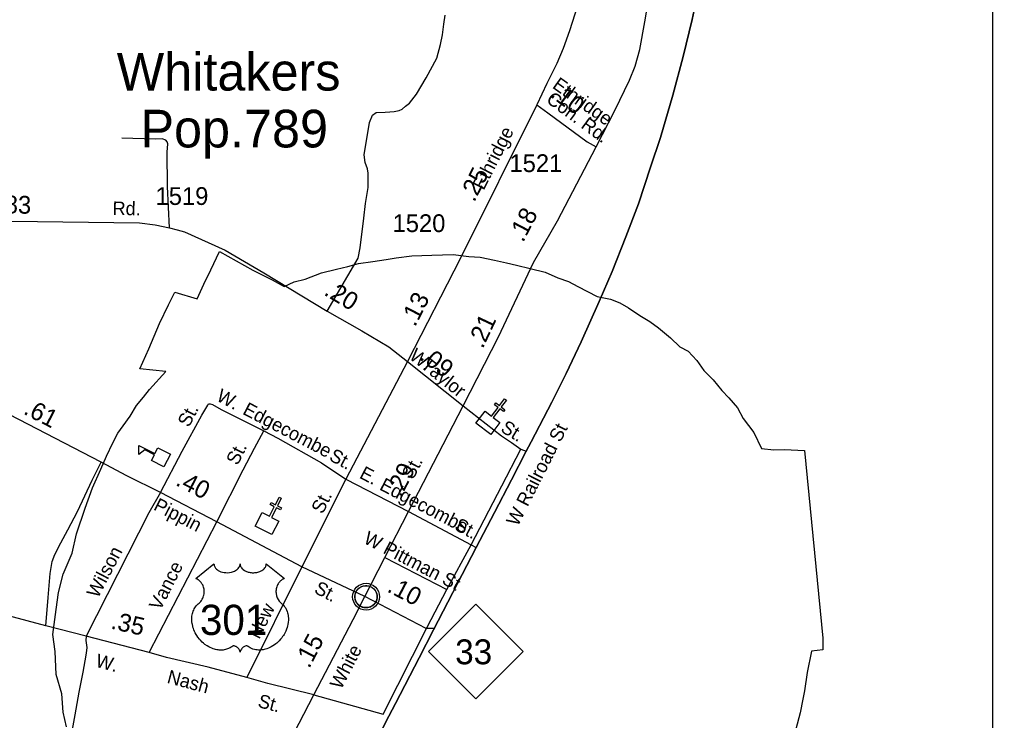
# Model space of a CAD drawing. Extents: x 2220236 to 2384410, y 720751 to 894131.
# Drawn here: x 2377349 to 2384199, y 859133 to 864066 of the extents above; entities that cross this region are included whole.
import ezdxf

# ---------------------------------------------------------------- set-up
doc = ezdxf.new("R2010")
doc.units = 0
doc.layers.add('Default', color=7, linetype='Continuous')

msp = doc.modelspace()

# ---------------------------------------------------------------- linework, layer by layer
at = {"layer": 'Default'}
for p, q in [((2380081.1, 861658.8), (2379645.8, 860831.2)), ((2380081.1, 861658.8), (2380471.4, 861346.8)), ((2379645.8, 860831.2), (2379336, 860215.2)), ((2379645.8, 860831.2), (2380086.9, 860603.5)), ((2380086.9, 860603.5), (2380528.4, 860368.5)), ((2378261, 859611.8), (2378739.5, 860531)), ((2380357.3, 860056.3), (2380528.4, 860368.5)), ((2380528.4, 860368.5), (2380563.5, 860350.1)), ((2379921.1, 860279.2), (2380357.3, 860056.3)), ((2379336, 860215.2), (2378948.8, 859436.5)), ((2380218.4, 859789.7), (2380357.3, 860056.3)), ((2379908.4, 859178.7), (2380218.4, 859789.7)), ((2379421.2, 859313), (2379908.4, 859178.7))]:
    msp.add_line(p, q, dxfattribs=at)
for points in [[(2376078.8, 865791), (2384198.8, 865791), (2384198.8, 855302.5), (2376078.8, 855302.5), (2376078.8, 865791)], [(2381408, 863169.5), (2381540.8, 863424.6), (2381644.2, 863638.2), (2381683.1, 863736.2), (2381716.6, 863854.4), (2381751.5, 864049.1), (2381790.4, 864282.7), (2381821.3, 864421.1), (2381864.3, 864543.3), (2381903.2, 864637.3), (2381966.3, 864754.1), (2382038.7, 864861.5), (2382125.3, 864966.9), (2382243.4, 865098.5), (2382279.7, 865133.4)], [(2379995.8, 859253.8), (2380162, 859574), (2380264.5, 859771.6), (2380432.6, 860097.5), (2380563.6, 860350.2), (2380693.7, 860596.3), (2380813.3, 860826.2), (2380914, 861023.9), (2380951, 861093.2), (2381097.2, 861372.6), (2381196.9, 861574.9), (2381303.2, 861797.3), (2381429.5, 862081.3), (2381520.6, 862292.3), (2381616.5, 862536.5), (2381705.8, 862768.3), (2381792.2, 863025.8), (2381860.5, 863234.8), (2381948.8, 863532.2), (2382020.1, 863804.9), (2382084.6, 864065.2), (2382119.7, 864231.5)], [(2382119.7, 864231.5), (2382084.6, 864065.2), (2382020.1, 863804.9), (2381948.8, 863532.2), (2381860.5, 863234.8), (2381792.2, 863025.8), (2381705.8, 862768.3), (2381616.5, 862536.5), (2381520.6, 862292.3), (2381429.5, 862081.3), (2381303.2, 861797.3), (2381196.9, 861574.9), (2381097.2, 861372.6), (2380951, 861093.2), (2380914, 861023.9), (2380813.3, 860826.2), (2380693.7, 860596.3), (2380563.6, 860350.2), (2380432.6, 860097.5), (2380264.5, 859771.6), (2380162, 859574), (2379995.8, 859253.8)], [(2381296.4, 864222.3), (2381222.1, 863986.6), (2381176.5, 863860.4), (2381132.2, 863755.7), (2381061.1, 863616), (2380990.6, 863464.9)], [(2379515.7, 862013.3), (2379734.1, 862386.9), (2379748.2, 862459.4), (2379772.4, 862666.9), (2379784.5, 862771.7), (2379802.6, 862882.4), (2379804.6, 862948.9), (2379804.6, 862985.2), (2379799.6, 863014.4), (2379782.4, 863059.7), (2379776.4, 863114.1), (2379812.6, 863341.7), (2379834.8, 863392.1), (2379861, 863410.2), (2379923.4, 863414.2), (2379955.4, 863414.7), (2379987.3, 863417.2), (2380023, 863425.3), (2380042.8, 863435.4), (2380066.6, 863455.8), (2380095.5, 863477.7), (2380143.8, 863540.1), (2380212.2, 863654.9), (2380286.7, 863793.9), (2380312.9, 863890.6), (2380327, 863957.1), (2380337, 864031.6), (2380345.1, 864096.1)], [(2380990.6, 863464.9), (2380452.8, 862387.4), (2380081.1, 861658.8)], [(2380990.6, 863464.9), (2381069.1, 863409.2), (2381346.2, 863204.4), (2381408, 863169.5)], [(2378404.3, 862600.8), (2378390.4, 862889.5), (2378388.4, 863133.2), (2378392.4, 863189.6), (2378388.4, 863205.7), (2378378.3, 863215.8), (2378354.2, 863225.9), (2378303.9, 863223.9), (2378070.4, 863229.9)], [(2380471.4, 861346.8), (2380720.9, 861833.3), (2380967, 862355.9), (2381136.9, 862649.8), (2381408, 863169.5)], [(2375165.5, 862675.7), (2376103.3, 862667.2), (2377124.5, 862645.3), (2377295.4, 862646.3), (2378194.2, 862634.7), (2378304.4, 862621.1), (2378404.3, 862600.8), (2378459.7, 862585.4), (2378510.2, 862572.2), (2378798.1, 862443.3), (2379068.8, 862283.2), (2379515.7, 862013.3), (2379759.7, 861874.7), (2379950.3, 861762), (2380081.1, 861658.8)], [(2379779.5, 860005.9), (2379336, 860215.2), (2378739.5, 860531), (2378342.8, 860738.4), (2378104.1, 860854.4), (2377923.5, 860951.3), (2377083.6, 861385.9), (2376728.1, 861572.7), (2376098.1, 861901.1), (2375812.5, 862043.6), (2375735.8, 862089.6), (2375671, 862139.1), (2375604.5, 862202.2), (2375521, 862282.4), (2375289.1, 862531.5), (2375165.5, 862675.7)], [(2377680.5, 859088.4), (2377656.5, 859192.7), (2377648.5, 859321.1), (2377608.5, 859457.5), (2377600.5, 859617.9), (2377584.2, 859738.3), (2377608.5, 859914), (2377624.5, 860034.4), (2377656.5, 860162.8), (2377719.8, 860310.8), (2377751, 860447.9), (2377811.5, 860627.3), (2377863.5, 860770.1), (2377921.8, 860902.8), (2377962.8, 860993.3), (2378005.5, 861087.9), (2378042.5, 861154.4), (2378078.8, 861207), (2378128, 861275.6), (2378174, 861350.1), (2378221.8, 861408.2), (2378263.5, 861463.4), (2378380, 861588.6), (2378197.2, 861607.5), (2378260.2, 861749.4), (2378336, 861925.8), (2378399, 862058.2), (2378443, 862146.4), (2378600.8, 862099.2), (2378648, 862203.2), (2378695.2, 862304.1), (2378758.2, 862433.2), (2378991.5, 862300.9), (2379127, 862234.7), (2379212.2, 862187.4), (2379282.8, 862219.3), (2379359.8, 862237.6), (2379475, 862282.8), (2379580.2, 862307.8), (2379660.5, 862327.9), (2379735.8, 862347.9), (2379836, 862362.9), (2379931.2, 862378), (2380001.5, 862388), (2380111.8, 862403.1), (2380252, 862408.1), (2380402.5, 862413.1), (2380512.8, 862398.1), (2380593, 862393), (2380693.2, 862373), (2380778.5, 862352.9), (2380848.8, 862337.9), (2380944, 862312.8), (2381049.2, 862287.8), (2381139.5, 862247.6), (2381214.8, 862222.6), (2381280, 862187.4), (2381415.2, 862117.2), (2381510.5, 862097.2), (2381575.8, 862072.1), (2381635.8, 862037.1), (2381716, 861981.9), (2381786.2, 861941.8), (2381846.5, 861896.7), (2381931.8, 861826.5), (2381996.8, 861761.3), (2382057, 861731.2), (2382117.2, 861666.1), (2382167.2, 861594.8), (2382232.5, 861529.7), (2382292.8, 861454.4), (2382342.8, 861404.3), (2382403, 861334.1), (2382443, 861258.9), (2382518.2, 861158.6), (2382573.5, 861048.3), (2382658.8, 861038.3), (2382735, 861039.8), (2382874.2, 861033.3), (2383004.5, 859713.7), (2383004.5, 859630.4), (2382924.5, 859621.9), (2382894.8, 859471.4), (2382875.2, 859341.8), (2382864, 859282.6), (2382844.2, 859187), (2382813.2, 859073)], [(2377680.5, 859088.4), (2377656.5, 859192.7), (2377648.5, 859321.1), (2377608.5, 859457.5), (2377600.5, 859617.9), (2377584.2, 859738.3), (2377608.5, 859914), (2377624.5, 860034.4), (2377656.5, 860162.8), (2377719.8, 860310.8), (2377751, 860447.9), (2377811.5, 860627.3), (2377863.5, 860770.1), (2377921.8, 860902.8), (2377962.8, 860993.3), (2378005.5, 861087.9), (2378042.5, 861154.4), (2378078.8, 861207), (2378128, 861275.6), (2378174, 861350.1), (2378221.8, 861408.2), (2378263.5, 861463.4), (2378380, 861588.6), (2378197.2, 861607.5), (2378260.2, 861749.4), (2378336, 861925.8), (2378399, 862058.2), (2378443, 862146.4), (2378600.8, 862099.2), (2378648, 862203.2), (2378695.2, 862304.1), (2378758.2, 862433.2), (2378991.5, 862300.9), (2379127, 862234.7), (2379212.2, 862187.4), (2379282.8, 862219.3), (2379359.8, 862237.6), (2379475, 862282.8), (2379580.2, 862307.8), (2379660.5, 862327.9), (2379735.8, 862347.9), (2379836, 862362.9), (2379931.2, 862378), (2380001.5, 862388), (2380111.8, 862403.1), (2380252, 862408.1), (2380402.5, 862413.1), (2380512.8, 862398.1), (2380593, 862393), (2380693.2, 862373), (2380778.5, 862352.9), (2380848.8, 862337.9), (2380944, 862312.8), (2381049.2, 862287.8), (2381139.5, 862247.6), (2381214.8, 862222.6), (2381280, 862187.4), (2381415.2, 862117.2), (2381510.5, 862097.2), (2381575.8, 862072.1), (2381635.8, 862037.1), (2381716, 861981.9), (2381786.2, 861941.8), (2381846.5, 861896.7), (2381931.8, 861826.5), (2381996.8, 861761.3), (2382057, 861731.2), (2382117.2, 861666.1), (2382167.2, 861594.8), (2382232.5, 861529.7), (2382292.8, 861454.4), (2382342.8, 861404.3), (2382403, 861334.1), (2382443, 861258.9), (2382518.2, 861158.6), (2382573.5, 861048.3), (2382658.8, 861038.3), (2382735, 861039.8), (2382874.2, 861033.3), (2383004.5, 859713.7), (2383004.5, 859630.4), (2382924.5, 859621.9), (2382894.8, 859471.4), (2382875.2, 859341.8), (2382864, 859282.6), (2382844.2, 859187), (2382813.2, 859073)], [(2378342.8, 860738.4), (2378495.2, 861029.2), (2378631.8, 861281.8), (2378674.4, 861351.7), (2378679.6, 861360.3), (2378684.7, 861362), (2378691.5, 861362), (2378708.5, 861356.9), (2378768.2, 861322.7), (2379069.2, 861171.7)], [(2379779.5, 860005.9), (2379921.1, 860279.2), (2380086.9, 860603.5), (2380471.4, 861346.8)], [(2380471.4, 861346.8), (2380741.1, 861137.3), (2380813.6, 861089), (2380878, 861042)], [(2378739.5, 860531), (2378924.2, 860897.1), (2379002.7, 861048.9), (2379069.2, 861171.7)], [(2379069.2, 861171.7), (2379168.1, 861118.9), (2379475, 860946.5), (2379645.8, 860831.2)], [(2380528.4, 860368.5), (2380743.8, 860784.1), (2380878, 861042)], [(2380878, 861042), (2380916.3, 861028.4)], [(2377535, 859798.4), (2377551.8, 859997.9), (2377565.2, 860167.1), (2377578.6, 860253), (2377597.4, 860301.4), (2377640.3, 860383.3), (2377688.7, 860475.9), (2377757.1, 860604.8), (2377861.8, 860825.1), (2377923.5, 860951.3)], [(2378342.8, 860738.4), (2378259.4, 860594.8), (2377817.5, 859726.6)], [(2379421.2, 859313), (2379097.8, 859393.6), (2378948.8, 859436.5), (2378678.4, 859509.7), (2378384.5, 859576.9), (2378261, 859611.8), (2377817.5, 859726.6), (2377535, 859798.4), (2377272.9, 859869.2), (2376927, 859956), (2376825.3, 859983.7), (2376730.4, 860009.2), (2376614.7, 860037), (2376552.3, 860050.9), (2376441.2, 860062.4), (2376242.7, 860078.2), (2375622.3, 860111.1), (2374797.6, 860163.1), (2372510.9, 860305.5), (2372344.4, 860312.4), (2371333, 860373.3), (2369627.1, 860478.2)], [(2379421.2, 859313), (2379697, 859844.1), (2379779.5, 860005.9)], [(2380268.9, 859780), (2380211.2, 859780.4), (2379779.5, 860005.9)], [(2377817.5, 859726.6), (2377816.1, 859697.1), (2377818.2, 859678.9), (2377822.2, 859646.7), (2377819.5, 859606.4), (2377810.1, 859554), (2377794, 859473.5), (2377767.2, 859333.8), (2377739, 859172.7), (2377710.8, 859018.2)], [(2378507.3, 857548.4), (2378604.6, 857735.7), (2378681.1, 857879.5), (2378900.5, 858308.5), (2379421.2, 859313)], [(2379889.5, 859048.6), (2379950.3, 859164.5), (2379995.8, 859253.8)], [(2379995.8, 859253.8), (2379950.3, 859164.5), (2379889.5, 859048.6)]]:
    msp.add_lwpolyline(points, dxfattribs=at)
for points in [[(2380626.3, 861309.4), (2380671.9, 861275.3), (2380717.7, 861336.1), (2380692.1, 861355.3), (2380701.7, 861368.1), (2380727.3, 861348.9), (2380763.5, 861396.9), (2380776.3, 861387.3), (2380740.1, 861339.2), (2380765.7, 861320), (2380756.1, 861307.2), (2380730.5, 861326.5), (2380684.7, 861265.6), (2380730.7, 861230.9), (2380666.7, 861145.8), (2380562.3, 861224.4)], [(2378365.3, 860917.4), (2378278, 860961.7), (2378298.8, 861002.7), (2378231.8, 861036.7), (2378188.9, 861005.7), (2378188.5, 861069.4), (2378303.1, 861011.3), (2378324, 861052.4), (2378411.3, 861008.1)], [(2379057.5, 860596), (2379108.2, 860570.1), (2379143, 860637.8), (2379114.6, 860652.4), (2379121.9, 860666.6), (2379150.3, 860652), (2379177.9, 860705.5), (2379192.1, 860698.1), (2379164.6, 860644.7), (2379193.1, 860630), (2379185.7, 860615.8), (2379157.3, 860630.4), (2379122.5, 860562.7), (2379173.7, 860536.3), (2379125, 860441.6), (2379008.8, 860501.4)], [(2378718.3, 860234.7), (2378718.6, 860229.4), (2378719.9, 860223.1), (2378720.9, 860219.8), (2378723.8, 860213.6), (2378728.7, 860206.2), (2378735.5, 860199), (2378743.2, 860192.7), (2378748.3, 860189.3), (2378757.1, 860184.6), (2378767.1, 860180.4), (2378778.1, 860177.2), (2378789.5, 860175), (2378801.8, 860173.6), (2378814.1, 860173.4), (2378827.3, 860174.3), (2378841.9, 860177.2), (2378848.6, 860178.9), (2378856.1, 860181.5), (2378863.1, 860184.4), (2378870.8, 860188.5), (2378877, 860192.4), (2378881.8, 860195.9), (2378888.6, 860202.5), (2378894, 860209.2), (2378896.3, 860213), (2378898.3, 860216.7), (2378901, 860224.4), (2378901.8, 860227.8), (2378902.3, 860235), (2378902.7, 860229), (2378903.4, 860225.3), (2378904.3, 860221.6), (2378905.9, 860217.7), (2378908.6, 860212.3), (2378911.6, 860207.7), (2378917.4, 860200.9), (2378920.9, 860197.6), (2378924.2, 860194.9), (2378932.9, 860188.9), (2378943.1, 860183.8), (2378948.2, 860181.6), (2378953.3, 860179.7), (2378959.9, 860177.8), (2378966.6, 860176.2), (2378973.3, 860175), (2378980.1, 860174), (2378987.1, 860173.5), (2378992.8, 860173.4), (2378999.8, 860173.4), (2379006.3, 860173.8), (2379012.9, 860174.6), (2379020.2, 860175.8), (2379026, 860177.1), (2379033.8, 860179.1), (2379040.7, 860181.6), (2379046.9, 860184.3), (2379054.9, 860188.5), (2379061.3, 860192.5), (2379066, 860196.3), (2379071.7, 860201.5), (2379077, 860207.6), (2379080.1, 860212.1), (2379082.3, 860216.7), (2379084.3, 860221.6), (2379085.6, 860226.8), (2379086.2, 860231.3), (2379086.3, 860235.1), (2379214.9, 860132.6), (2379211.9, 860131.5), (2379204.9, 860128.1), (2379199.4, 860124.8), (2379190.5, 860118.6), (2379186.7, 860115.2), (2379182.9, 860111.6), (2379179.4, 860107.8), (2379176.3, 860104.2), (2379172.6, 860099), (2379169.3, 860093.9), (2379166, 860088.2), (2379163.6, 860083.2), (2379159.7, 860072.9), (2379157.8, 860066.4), (2379156.6, 860060.8), (2379155, 860049.3), (2379154.7, 860043.9), (2379154.7, 860038.5), (2379155, 860032.8), (2379155.5, 860027.3), (2379156.5, 860021.6), (2379157.4, 860016.6), (2379159, 860010.4), (2379161.3, 860003.3), (2379164.1, 859996.4), (2379170, 859985.2), (2379177.5, 859973.8), (2379182.9, 859967.4), (2379188.2, 859962), (2379196.2, 859955.3), (2379200.5, 859951.5), (2379205.4, 859946.5), (2379213.4, 859937.2), (2379216.7, 859932.8), (2379220, 859927.8), (2379223, 859922.8), (2379226.1, 859917.3), (2379228.5, 859912.5), (2379233, 859901.5), (2379236.3, 859890.8), (2379237.9, 859885.1), (2379240.3, 859872.5), (2379241.2, 859866.3), (2379242.1, 859854), (2379242.2, 859839.1), (2379241, 859825), (2379238.4, 859808.5), (2379236.2, 859798.6), (2379232.8, 859787.1), (2379229.5, 859777.2), (2379223.7, 859762.5), (2379218.5, 859751.9), (2379211.7, 859739.4), (2379207.1, 859731.9), (2379201.7, 859723.8), (2379194.9, 859714.5), (2379187, 859704.7), (2379177.5, 859694.3), (2379169.8, 859686.6), (2379159.8, 859677.6), (2379153.7, 859672.6), (2379145.1, 859666.1), (2379133.2, 859658.2), (2379121.5, 859651.4), (2379111.6, 859646.3), (2379102.8, 859642.5), (2379091.4, 859638.2), (2379072.4, 859632.9), (2379065.5, 859631.5), (2379057.3, 859630.3), (2379049.6, 859629.5), (2379042.2, 859629.1), (2379032.2, 859629.1), (2379022.2, 859629.8), (2379012.8, 859631.2), (2379003, 859633.2), (2378992.7, 859636.3), (2378983.4, 859639.9), (2378974, 859644.6), (2378958.1, 859654.6), (2378953.5, 859657), (2378950.9, 859657.7), (2378944.8, 859658), (2378939, 859656.8), (2378933.1, 859654.4), (2378929.5, 859652.5), (2378924.8, 859649.4), (2378921.1, 859646.5), (2378916.7, 859642.4), (2378913.7, 859638.9), (2378911.4, 859636.1), (2378906.9, 859629.1), (2378905.3, 859625.7), (2378903.6, 859621.4), (2378902.2, 859615), (2378900.1, 859623.1), (2378897.8, 859628.4), (2378895, 859632.9), (2378892.2, 859637), (2378887.7, 859642.1), (2378883.7, 859646), (2378878.8, 859650), (2378873.7, 859653.1), (2378869.5, 859655.2), (2378865.7, 859656.6), (2378861.1, 859657.8), (2378857.3, 859658.1), (2378854.2, 859658), (2378849.9, 859657), (2378844.1, 859652.8), (2378838.6, 859649), (2378832.6, 859645.3), (2378825.4, 859641.5), (2378820.2, 859639.1), (2378814, 859636.7), (2378806.7, 859634.2), (2378798.8, 859632.2), (2378790.6, 859630.6), (2378783.5, 859629.4), (2378775.8, 859628.8), (2378768.9, 859628.5), (2378761.7, 859628.6), (2378755, 859629.1), (2378747.1, 859629.8), (2378737.4, 859631.3), (2378729.4, 859633.1), (2378720.9, 859635.4), (2378712.1, 859638.1), (2378702.8, 859641.7), (2378691.1, 859646.8), (2378683, 859650.9), (2378670.1, 859658.3), (2378655.1, 859668.7), (2378643.7, 859677.9), (2378635.4, 859685.4), (2378623.2, 859697.9), (2378616, 859706), (2378604.7, 859720.6), (2378597.5, 859731.2), (2378592.8, 859738.9), (2378586, 859751.4), (2378582.2, 859759.2), (2378577.4, 859770.6), (2378573.6, 859781), (2378570.4, 859790.9), (2378568.7, 859797.2), (2378566.2, 859808.2), (2378564.7, 859816.1), (2378563.3, 859826.8), (2378562.5, 859838.1), (2378562.4, 859848.5), (2378562.6, 859857.2), (2378563.6, 859867.3), (2378565.3, 859878), (2378567.4, 859887.2), (2378569.2, 859893.8), (2378572, 859901.9), (2378575.6, 859910.7), (2378579.8, 859919.3), (2378583.9, 859926.3), (2378589, 859933.9), (2378594, 859940.4), (2378600.6, 859947.5), (2378607.4, 859954.1), (2378613.7, 859959.1), (2378621.1, 859966.4), (2378625, 859970.9), (2378629.6, 859977), (2378633.4, 859982.7), (2378636.3, 859987.8), (2378640.2, 859995.3), (2378642.6, 860000.9), (2378645.6, 860009.6), (2378647, 860015.7), (2378648.6, 860023.5), (2378649.5, 860030.9), (2378649.9, 860040.1), (2378649.7, 860047.7), (2378648.7, 860056.6), (2378647, 860065.1), (2378645, 860072.5), (2378641.8, 860081), (2378638.9, 860087.3), (2378634, 860095.7), (2378628.5, 860103.5), (2378622.8, 860109.9), (2378617.1, 860115.6), (2378611.7, 860119.9), (2378606.5, 860123.6), (2378599.9, 860127.5), (2378593.6, 860130.7), (2378589.7, 860132.2)], [(2379711.1, 860016.8), (2379712.1, 860022.4), (2379713.9, 860029), (2379716.8, 860036.2), (2379719.7, 860041.9), (2379723, 860047.7), (2379726.8, 860052.8), (2379730.8, 860057.2), (2379735.3, 860061.8), (2379740.9, 860066.4), (2379746.3, 860070), (2379751.2, 860072.9), (2379756.2, 860075.3), (2379761.7, 860077.6), (2379767.3, 860079.5), (2379771.7, 860080.6), (2379776.5, 860081.3), (2379780.6, 860082.1), (2379787, 860082.3), (2379791.4, 860082.2), (2379797.1, 860082), (2379802, 860081.2), (2379806.9, 860080.2), (2379811.9, 860078.8), (2379817.1, 860076.9), (2379823.7, 860074), (2379830, 860070.5), (2379835.1, 860066.9), (2379840.2, 860062.9), (2379843.5, 860059.8), (2379847.7, 860055.4), (2379851.5, 860050.7), (2379854.6, 860046.1), (2379857.7, 860041.1), (2379860.2, 860035.9), (2379862.2, 860030.9), (2379863.8, 860025.9), (2379865.1, 860021.3), (2379866.2, 860015.3), (2379866.8, 860010.6), (2379867, 860004.6), (2379866.9, 859998.8), (2379866.3, 859993.1), (2379865.4, 859987.6), (2379863.7, 859981.5), (2379861.8, 859975.6), (2379859.5, 859970.6), (2379856.4, 859964.6), (2379853.1, 859959.2), (2379849.6, 859954.5), (2379845.4, 859949.8), (2379840.1, 859944.8), (2379835.1, 859940.7), (2379830.1, 859937.3), (2379825.8, 859934.8), (2379819, 859931.5), (2379811.8, 859928.8), (2379805.9, 859927.4), (2379799.3, 859926.1), (2379794.8, 859925.6), (2379790.3, 859925.3), (2379784.8, 859925.3), (2379780.5, 859925.7), (2379774.8, 859926.5), (2379768.9, 859927.8), (2379764.3, 859929.1), (2379759.2, 859931), (2379754.6, 859932.9), (2379750.7, 859935.2), (2379743.9, 859939.3), (2379738.3, 859943.5), (2379733.4, 859948), (2379728.9, 859952.9), (2379725.7, 859956.8), (2379722.7, 859961), (2379718.7, 859968.1), (2379716.9, 859971.7), (2379715.2, 859975.7), (2379712.6, 859983.9), (2379711.1, 859990.9), (2379710.4, 859996.1), (2379710.1, 860002.4), (2379710, 860007.1), (2379710.6, 860013.6)], [(2380229.1, 859618.8), (2380562.1, 859951.8), (2380895.1, 859618.8), (2380562.1, 859285.9)]]:
    msp.add_lwpolyline(points, close=True, dxfattribs=at)
for centre, radius in [((2379788.7, 860004.4), 94.3), ((2379788.4, 860004.7), 76.7)]:
    msp.add_circle(centre, radius, dxfattribs=at)

# ---------------------------------------------------------------- texts
for s, height, p in [('Whitakers', 265, (2378033.6, 863565.7)), ('Pop.789', 265, (2378200.8, 863165.3)), ('1521', 125, (2380798.3, 862992)), ('1519', 125, (2378307, 862760.8)), ('1520', 125, (2379975.4, 862569.8)), ('301', 212.5, (2378619.5, 859735.4)), ('33', 175, (2380416.2, 859529.1))]:
    msp.add_text(s, height=height, dxfattribs=at).set_placement(p)
for s, height, rotation, p in [('Ethridge', 95, 324.58897, (2381094.2, 863588.1)), ('Con. Rd.', 95, 323.67254, (2381050.5, 863488.3)), ('.10', 125, 323.53674, (2381079, 863526.6)), ('Ethridge', 95, 62.96644, (2380616.8, 862859.3)), ('.25', 125, 62.96643, (2380550.3, 862775.5)), ('.83', 125, 358.97237, (2377198.3, 862702.7)), ('Rd.', 95, 359.11049, (2378004, 862690.3)), ('.18', 125, 62.45229, (2380893.7, 862492.3)), ('.20', 125, 328.96659, (2379485.6, 862131.8)), ('.13', 125, 62.96644, (2380133.9, 861897.9)), ('.21', 125, 64.78078, (2380609.7, 861744)), ('W.', 95, 322.25316, (2380086, 861683.9)), ('.09', 125, 322.29842, (2380158.7, 861678.8)), ('Taylor', 95, 321.35761, (2380167.1, 861621.6)), ('W.', 95, 332.43185, (2378728.6, 861387.6)), ('.61', 125, 332.76581, (2377370.1, 861293.9)), ('Edgecombe', 95, 332.43185, (2378913.8, 861292.8)), ('St.', 95, 62.42099, (2378541.7, 861191.2)), ('St.', 95, 328.96659, (2380729.3, 861170.1)), ('W Railroad St', 95, 63.09529, (2380856.2, 860493.9)), ('St.', 95, 63.1168, (2378884.1, 860923.2)), ('St.', 95, 331.77805, (2379522.3, 860968.2)), ('St.', 95, 62.30856, (2380119.7, 860823.4)), ('E.', 95, 332.43185, (2379735.6, 860843.2)), ('.29', 125, 62.93014, (2380033.8, 860697.7)), ('.40', 125, 332.77445, (2378441.3, 860791.7)), ('Edgecombe', 95, 332.43185, (2379877, 860760.9)), ('Pippin', 95, 332.77445, (2378286.2, 860619.3)), ('St.', 95, 63.3012, (2379483.5, 860581.4)), ('St.', 95, 331.77805, (2380404.2, 860480.1)), ('W Pittman St', 95, 332.61978, (2379764.3, 860385.7)), ('Wilson', 95, 62.33236, (2377901.3, 859988.4)), ('Vance', 95, 63.0953, (2378340.8, 859901.2)), ('St.', 95, 332.53949, (2379416.8, 860035.1)), ('.10', 125, 332.41895, (2379930.4, 860043.7)), ('New', 95, 63.28367, (2379036.2, 859700.3)), ('.35', 125, 347.13099, (2377986.7, 859780.8)), ('.15', 125, 62.55777, (2379388.6, 859494.2)), ('White', 95, 62.57565, (2379613.4, 859346.5)), ('W. ', 95, 345.01129, (2377878.9, 859513.1)), ('Nash  ', 95, 345.01129, (2378382.1, 859399.4)), ('St.', 95, 345.01129, (2379021.1, 859229.7))]:
    msp.add_text(s, height=height, rotation=rotation, dxfattribs=at).set_placement(p)

doc.saveas('drawing.dxf')
